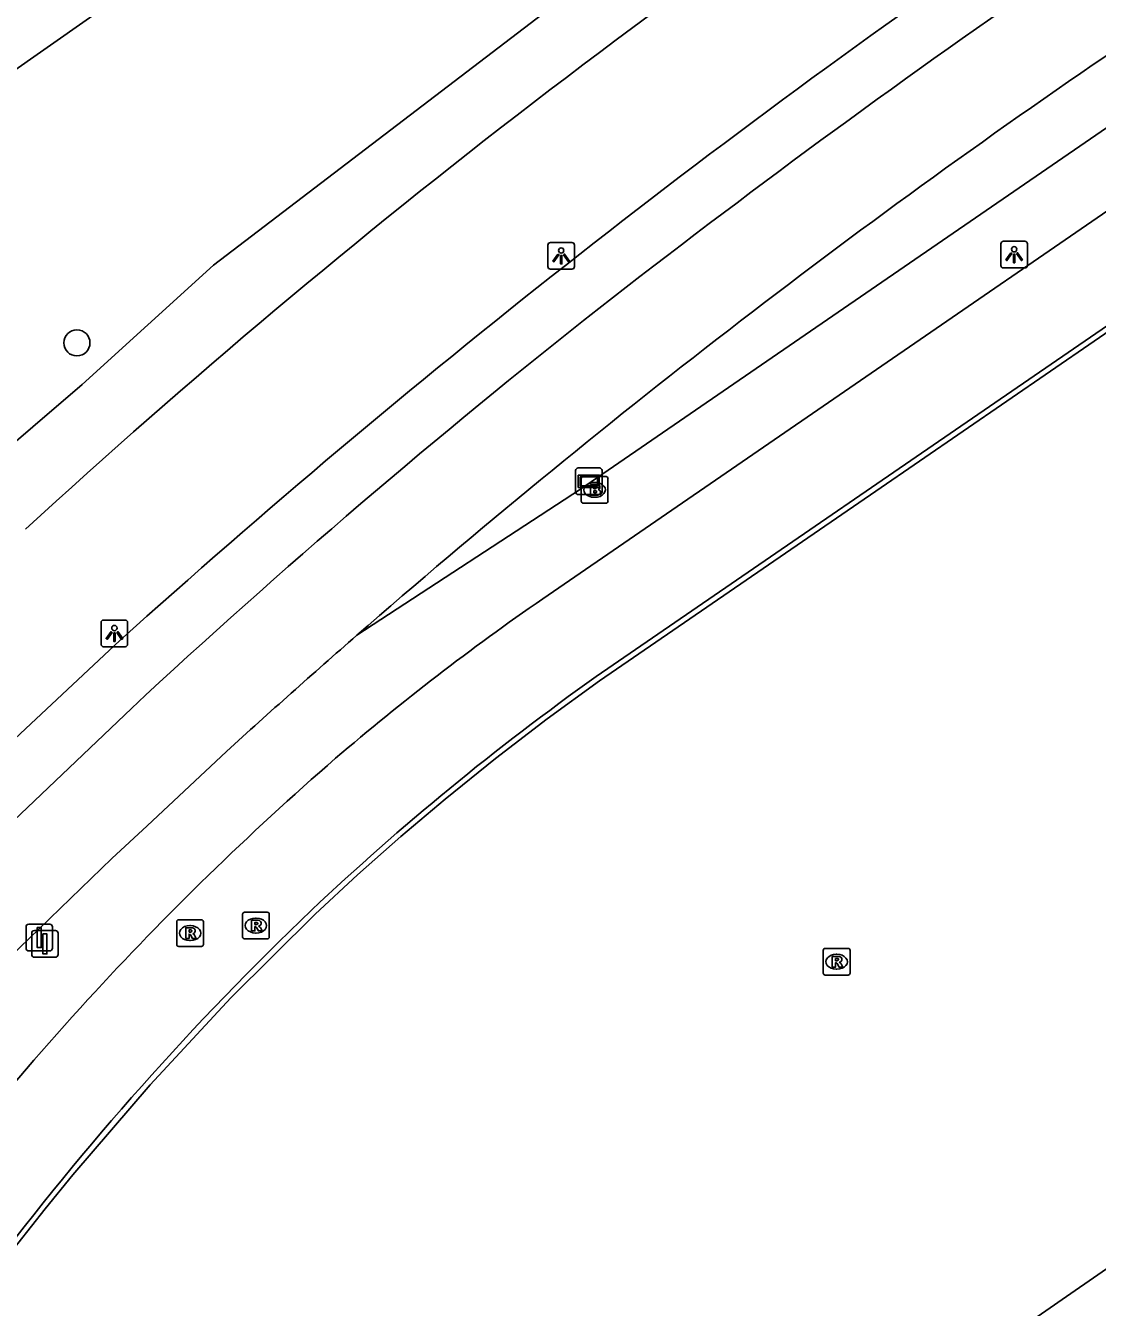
# Model space of a CAD drawing. Extents: x 155018 to 156648, y 383980 to 385733.
# Drawn here: x 155745.56 to 155785.72, y 384517.06 to 384565.1 of the extents above; entities that cross this region are included whole.
import ezdxf

# ---------------------------------------------------------------- set-up
doc = ezdxf.new("R2010")
doc.units = 0
for name, color, linetype in [('IMGEO_Afsluitpaal', 7, 'Continuous'), ('IMGEO_Berm_groen', 7, 'Continuous'), ('IMGEO_Boom', 7, 'Continuous'), ('IMGEO_Brandkraan', 7, 'Continuous'), ('IMGEO_Fietspad_gesloten', 7, 'Continuous'), ('IMGEO_Groenvoorziening', 7, 'Continuous'), ('IMGEO_Lichtpunt', 7, 'Continuous'), ('IMGEO_Lijnafwatering', 7, 'Continuous'), ('IMGEO_Pand', 7, 'Continuous'), ('IMGEO_Rijbaan_lokaal_gesloten', 7, 'Continuous'), ('IMGEO_Rioolput', 7, 'Continuous'), ('IMGEO_Verkeersbordpaal', 7, 'Continuous'), ('IMGEO_Verklikker', 7, 'Continuous'), ('IMGEO_Voetpad_gesloten', 7, 'Continuous'), ('IMGEO_Waterloop', 7, 'Continuous')]:
    doc.layers.add(name, color=color, linetype=linetype)

msp = doc.modelspace()

# ---------------------------------------------------------------- linework, layer by layer
at = {"layer": 'IMGEO_Afsluitpaal'}
for p, q in [((155745.672, 384531.422), (155746.462, 384531.422)), ((155746.462, 384531.422), (155745.672, 384531.422)), ((155745.572, 384530.522), (155745.572, 384531.322)), ((155745.572, 384531.322), (155745.572, 384530.522)), ((155746.562, 384531.322), (155746.562, 384530.522)), ((155746.562, 384530.522), (155746.562, 384531.322)), ((155746.462, 384530.422), (155745.672, 384530.422)), ((155745.672, 384530.422), (155746.462, 384530.422))]:
    msp.add_line(p, q, dxfattribs=at)
msp.add_lwpolyline([(155745.992, 384531.297), (155746.142, 384531.297), (155746.142, 384530.547), (155745.992, 384530.547), (155745.992, 384531.297)], dxfattribs=at)
for centre, start, end in [((155745.672, 384531.322), 90, 180), ((155745.672, 384531.322), 90, 180), ((155746.462, 384531.322), 0, 90), ((155746.462, 384531.322), 360, 90), ((155745.672, 384530.522), 180, 270), ((155745.672, 384530.522), 180, 270), ((155746.462, 384530.522), 270, 0), ((155746.462, 384530.522), 270, 0)]:
    msp.add_arc(centre, 0.1, start, end, dxfattribs=at)
at = {"layer": 'IMGEO_Berm_groen'}
msp.add_lwpolyline([(155902.301, 384641.367), (155856.161, 384609.448), (155766.354, 384547.73), (155757.969, 384542.25)], dxfattribs=at)
at = {"layer": 'IMGEO_Boom'}
msp.add_circle((155747.48, 384553.211), 0.489, dxfattribs=at)
at = {"layer": 'IMGEO_Brandkraan'}
for p, q in [((155766.38, 384547.276), (155766.38, 384548.128)), ((155766.455, 384548.202), (155767.307, 384548.202)), ((155766.868, 384547.982), (155766.893, 384547.982)), ((155767.381, 384548.128), (155767.381, 384547.276)), ((155766.891, 384547.422), (155766.866, 384547.422)), ((155767.307, 384547.202), (155766.455, 384547.202))]:
    msp.add_line(p, q, dxfattribs=at)
for points in [[(155766.38, 384547.276), (155766.38, 384548.128)], [(155766.455, 384548.202), (155767.307, 384548.202)], [(155766.728, 384547.902), (155766.728, 384547.502), (155766.941, 384547.502)], [(155766.959, 384547.902), (155766.728, 384547.902)], [(155766.907, 384547.821), (155766.853, 384547.821), (155766.853, 384547.745)], [(155766.853, 384547.745), (155766.906, 384547.745)], [(155767.381, 384548.128), (155767.381, 384547.276)], [(155766.915, 384547.669), (155766.853, 384547.669), (155766.853, 384547.588)], [(155766.853, 384547.588), (155766.915, 384547.588)], [(155767.307, 384547.202), (155766.455, 384547.202)]]:
    msp.add_lwpolyline(points, dxfattribs=at)
for centre, radius, start, end in [((155766.457, 384548.126), 0.0765, 91.552, 178.448), ((155766.457, 384548.126), 0.0765, 91.552, 178.448), ((155766.908, 384547.783), 0.0379, 267.8285, 90.9355), ((155766.963, 384547.757), 0.145, 59.4692, 91.5367), ((155766.988, 384547.804), 0.0922, 285.5137, 58.1501), ((155767.305, 384548.126), 0.0765, 1.552, 88.448), ((155767.305, 384548.126), 0.0765, 1.552, 88.448), ((155766.457, 384547.278), 0.0765, 181.552, 268.448), ((155766.457, 384547.278), 0.0765, 181.552, 268.448), ((155766.916, 384547.628), 0.0404, 269.8759, 90.5077), ((155766.947, 384547.753), 0.251, 268.6676, 293.5347), ((155766.993, 384547.612), 0.105, 301.3115, 78.989), ((155767.305, 384547.278), 0.0765, 271.552, 358.448), ((155767.305, 384547.278), 0.0765, 271.552, 358.448)]:
    msp.add_arc(centre, radius, start, end, dxfattribs=at)
for centre, major_axis, ratio, start_param, end_param in [((155766.867, 384547.702), (-0.387, 0.002), 0.722429, 4.712389, 7.853982), ((155766.892, 384547.702), (-0.39, 0.002), 0.717154, 1.570796, 4.712389)]:
    msp.add_ellipse(centre, major_axis=major_axis, ratio=ratio, start_param=start_param, end_param=end_param, dxfattribs=at)
at = {"layer": 'IMGEO_Fietspad_gesloten'}
for points in [[(155712.332, 384503.565), (155741.723, 384532.082), (155749.522, 384539.511)], [(155725.068, 384510.986), (155731.029, 384516.74), (155745.687, 384530.89), (155748.791, 384533.887), (155750.106, 384535.114), (155753.081, 384537.891)]]:
    msp.add_lwpolyline(points, dxfattribs=at)
for centre, radius, start, end in [((155988.397, 384270.94), 359.73, 124.65021, 127.97836), ((155956.248, 384314.976), 301.609, 124.25071, 131.10221), ((155938.542, 384336.334), 277.506, 128.17328, 132.93277), ((155953.087, 384318.532), 296.852, 131.09375, 132.35787)]:
    msp.add_arc(centre, radius, start, end, dxfattribs=at)
at = {"layer": 'IMGEO_Groenvoorziening'}
msp.add_arc((155937.727, 384336.816), 284.226, 122.51693, 132.54048, dxfattribs=at)
at = {"layer": 'IMGEO_Lichtpunt'}
for p, q in [((155765.129, 384556.876), (155765.129, 384556.069)), ((155765.129, 384556.876), (155765.129, 384556.069)), ((155766.031, 384556.971), (155765.223, 384556.971)), ((155766.031, 384556.971), (155765.223, 384556.971)), ((155766.125, 384556.069), (155766.125, 384556.876)), ((155766.125, 384556.069), (155766.125, 384556.876)), ((155782.103, 384556.923), (155782.103, 384556.116)), ((155782.103, 384556.923), (155782.103, 384556.116)), ((155783.005, 384557.018), (155782.197, 384557.018)), ((155783.005, 384557.018), (155782.197, 384557.018)), ((155783.099, 384556.116), (155783.099, 384556.923)), ((155783.099, 384556.116), (155783.099, 384556.923)), ((155765.223, 384555.975), (155766.031, 384555.975)), ((155765.223, 384555.975), (155766.031, 384555.975)), ((155782.197, 384556.022), (155783.005, 384556.022)), ((155782.197, 384556.022), (155783.005, 384556.022)), ((155748.384, 384542.725), (155748.384, 384541.918)), ((155748.384, 384542.725), (155748.384, 384541.918)), ((155749.286, 384542.82), (155748.478, 384542.82)), ((155749.286, 384542.82), (155748.478, 384542.82)), ((155749.38, 384541.918), (155749.38, 384542.725)), ((155749.38, 384541.918), (155749.38, 384542.725)), ((155748.478, 384541.824), (155749.286, 384541.824)), ((155748.478, 384541.824), (155749.286, 384541.824))]:
    msp.add_line(p, q, dxfattribs=at)
for points in [[(155765.503, 384556.54), (155765.542, 384556.512), (155765.354, 384556.25), (155765.316, 384556.277), (155765.503, 384556.54)], [(155765.605, 384556.492), (155765.652, 384556.492), (155765.652, 384556.17), (155765.605, 384556.17), (155765.605, 384556.492)], [(155765.715, 384556.512), (155765.753, 384556.539), (155765.94, 384556.277), (155765.901, 384556.249), (155765.715, 384556.512)], [(155782.477, 384556.587), (155782.516, 384556.559), (155782.328, 384556.297), (155782.29, 384556.324), (155782.477, 384556.587)], [(155782.579, 384556.539), (155782.626, 384556.539), (155782.626, 384556.217), (155782.579, 384556.217), (155782.579, 384556.539)], [(155782.689, 384556.559), (155782.727, 384556.586), (155782.914, 384556.324), (155782.875, 384556.296), (155782.689, 384556.559)], [(155748.758, 384542.389), (155748.797, 384542.361), (155748.609, 384542.099), (155748.571, 384542.126), (155748.758, 384542.389)], [(155748.86, 384542.341), (155748.907, 384542.341), (155748.907, 384542.019), (155748.86, 384542.019), (155748.86, 384542.341)], [(155748.97, 384542.361), (155749.008, 384542.388), (155749.195, 384542.126), (155749.156, 384542.098), (155748.97, 384542.361)]]:
    msp.add_lwpolyline(points, dxfattribs=at)
for centre in [(155765.628, 384556.674), (155782.602, 384556.721), (155748.883, 384542.523)]:
    msp.add_circle(centre, 0.0994, dxfattribs=at)
for centre, start, end in [((155765.223, 384556.876), 90, 180), ((155765.223, 384556.876), 90, 180), ((155766.031, 384556.876), 0, 90), ((155766.031, 384556.876), 0, 90), ((155782.197, 384556.923), 90, 180), ((155782.197, 384556.923), 90, 180), ((155783.005, 384556.923), 0, 90), ((155783.005, 384556.923), 0, 90), ((155765.223, 384556.069), 180, 270), ((155765.223, 384556.069), 180, 270), ((155766.031, 384556.069), 270, 0), ((155766.031, 384556.069), 270, 360), ((155782.197, 384556.116), 180, 270), ((155782.197, 384556.116), 180, 270), ((155783.005, 384556.116), 270, 0), ((155783.005, 384556.116), 270, 360), ((155748.478, 384542.725), 90, 180), ((155748.478, 384542.725), 90, 180), ((155749.286, 384542.725), 0, 90), ((155749.286, 384542.725), 0, 90), ((155748.478, 384541.918), 180, 270), ((155748.478, 384541.918), 180, 270), ((155749.286, 384541.918), 270, 0), ((155749.286, 384541.918), 270, 360)]:
    msp.add_arc(centre, 0.0946, start, end, dxfattribs=at)
at = {"layer": 'IMGEO_Lijnafwatering'}
for points in [[(155793.779, 384558.892), (155777.415, 384547.655)], [(155777.415, 384547.655), (155767.064, 384540.548), (155765.099, 384539.116), (155763.17, 384537.635), (155761.278, 384536.109)], [(155761.278, 384536.109), (155759.623, 384534.708), (155757.998, 384533.272), (155756.406, 384531.801), (155753.25, 384528.666), (155750.222, 384525.407), (155747.327, 384522.029)], [(155747.327, 384522.029), (155746.289, 384520.748), (155745.27, 384519.452), (155744.27, 384518.14), (155741.362, 384514.113), (155738.652, 384509.951), (155736.146, 384505.661)]]:
    msp.add_lwpolyline(points, dxfattribs=at)
at = {"layer": 'IMGEO_Pand'}
msp.add_lwpolyline([(155973.215, 384613.511), (155972.217, 384618.987), (155969.744, 384623.74), (155965.641, 384627.693), (155960.697, 384630.244), (155955.291, 384631.292), (155949.704, 384630.566), (155944.734, 384628.249), (155784.56, 384517.463), (155780.361, 384514.559)], dxfattribs=at)
at = {"layer": 'IMGEO_Rijbaan_lokaal_gesloten'}
for points in [[(155766.943, 384540.708), (155933.66, 384655.185)], [(155764.935, 384543.617), (155903.797, 384639.084)]]:
    msp.add_lwpolyline(points, dxfattribs=at)
for centre, radius, start, end in [((155817.969, 384466.701), 93.427, 124.58642, 130.59499), ((155824.33, 384459.915), 99.1, 125.38629, 133.37701), ((155831.622, 384451.966), 113.503, 130.98835, 137.53668), ((155833.068, 384451.473), 111.238, 133.66183, 143.10125), ((155831.529, 384452.07), 113.364, 137.54351, 144.56312)]:
    msp.add_arc(centre, radius, start, end, dxfattribs=at)
at = {"layer": 'IMGEO_Rioolput'}
for p, q in [((155751.219, 384530.662), (155751.219, 384531.514)), ((155751.294, 384531.588), (155752.146, 384531.588)), ((155752.22, 384531.514), (155752.22, 384530.662)), ((155753.688, 384530.945), (155753.688, 384531.797)), ((155753.763, 384531.871), (155754.615, 384531.871)), ((155754.176, 384531.651), (155754.201, 384531.651)), ((155754.689, 384531.797), (155754.689, 384530.945)), ((155751.707, 384531.368), (155751.732, 384531.368)), ((155754.199, 384531.091), (155754.174, 384531.091)), ((155752.146, 384530.588), (155751.294, 384530.588)), ((155751.73, 384530.808), (155751.705, 384530.808)), ((155754.615, 384530.871), (155753.763, 384530.871)), ((155775.524, 384530.516), (155776.376, 384530.516)), ((155775.449, 384529.59), (155775.449, 384530.442)), ((155775.937, 384530.296), (155775.962, 384530.296)), ((155776.45, 384530.442), (155776.45, 384529.59)), ((155776.376, 384529.516), (155775.524, 384529.516)), ((155775.96, 384529.736), (155775.935, 384529.736))]:
    msp.add_line(p, q, dxfattribs=at)
for points in [[(155751.219, 384530.662), (155751.219, 384531.514)], [(155751.294, 384531.588), (155752.146, 384531.588)], [(155752.22, 384531.514), (155752.22, 384530.662)], [(155753.688, 384530.945), (155753.688, 384531.797)], [(155753.763, 384531.871), (155754.615, 384531.871)], [(155754.277, 384531.569), (155754.025, 384531.571), (155754.025, 384531.171)], [(155754.203, 384531.49), (155754.149, 384531.49), (155754.149, 384531.409)], [(155754.689, 384531.797), (155754.689, 384530.945)], [(155751.808, 384531.286), (155751.556, 384531.288), (155751.556, 384530.888)], [(155751.556, 384530.888), (155751.68, 384530.888), (155751.68, 384531.05), (155751.691, 384531.05)], [(155751.734, 384531.207), (155751.68, 384531.207), (155751.68, 384531.126)], [(155751.68, 384531.126), (155751.732, 384531.126)], [(155751.738, 384531.021), (155751.809, 384530.888), (155751.949, 384530.888), (155751.884, 384531.014)], [(155754.025, 384531.171), (155754.149, 384531.171), (155754.149, 384531.333), (155754.16, 384531.333)], [(155754.149, 384531.409), (155754.201, 384531.409)], [(155754.207, 384531.304), (155754.278, 384531.171), (155754.418, 384531.171), (155754.353, 384531.297)], [(155752.146, 384530.588), (155751.294, 384530.588)], [(155754.615, 384530.871), (155753.763, 384530.871)], [(155775.524, 384530.516), (155776.376, 384530.516)], [(155775.449, 384529.59), (155775.449, 384530.442)], [(155776.038, 384530.214), (155775.786, 384530.216), (155775.786, 384529.816)], [(155775.786, 384529.816), (155775.91, 384529.816), (155775.91, 384529.978), (155775.921, 384529.978)], [(155775.964, 384530.135), (155775.91, 384530.135), (155775.91, 384530.054)], [(155775.91, 384530.054), (155775.962, 384530.054)], [(155776.45, 384530.442), (155776.45, 384529.59)], [(155776.376, 384529.516), (155775.524, 384529.516)], [(155775.968, 384529.949), (155776.039, 384529.816), (155776.179, 384529.816), (155776.114, 384529.942)]]:
    msp.add_lwpolyline(points, dxfattribs=at)
for centre, radius, start, end in [((155751.296, 384531.512), 0.0765, 91.552, 178.448), ((155751.296, 384531.512), 0.0765, 91.552, 178.448), ((155752.144, 384531.512), 0.0765, 1.552, 88.448), ((155752.144, 384531.512), 0.0765, 1.552, 88.448), ((155753.765, 384531.795), 0.0765, 91.552, 178.448), ((155753.765, 384531.795), 0.0765, 91.552, 178.448), ((155754.185, 384531.598), 0.19, 274.7715, 282.9687), ((155754.209, 384531.394), 0.0964, 77.0061, 93.1865), ((155754.223, 384531.451), 0.0378, 276.6634, 79.6772), ((155754.276, 384531.459), 0.109, 350.3612, 89.416), ((155754.274, 384531.459), 0.112, 277.5842, 350.9817), ((155754.613, 384531.795), 0.0765, 1.552, 88.448), ((155754.613, 384531.795), 0.0765, 1.552, 88.448), ((155751.69, 384530.997), 0.0533, 26.0293, 88.6989), ((155751.716, 384531.315), 0.19, 274.7715, 282.9687), ((155751.74, 384531.111), 0.0964, 77.0061, 93.1865), ((155751.754, 384531.168), 0.0378, 276.6634, 79.6772), ((155751.807, 384531.176), 0.109, 350.3612, 89.416), ((155751.805, 384531.176), 0.112, 277.5842, 350.9817), ((155751.789, 384530.961), 0.108, 29.5134, 73.7905), ((155753.765, 384530.947), 0.0765, 181.552, 268.448), ((155753.765, 384530.947), 0.0765, 181.552, 268.448), ((155754.159, 384531.28), 0.0533, 26.0293, 88.6989), ((155754.258, 384531.244), 0.108, 29.5134, 73.7905), ((155754.613, 384530.947), 0.0765, 271.552, 358.448), ((155754.613, 384530.947), 0.0765, 271.552, 358.448), ((155751.296, 384530.664), 0.0765, 181.552, 268.448), ((155751.296, 384530.664), 0.0765, 181.552, 268.448), ((155752.144, 384530.664), 0.0765, 271.552, 358.448), ((155752.144, 384530.664), 0.0765, 271.552, 358.448), ((155775.526, 384530.44), 0.0765, 91.552, 178.448), ((155775.526, 384530.44), 0.0765, 91.552, 178.448), ((155776.374, 384530.44), 0.0765, 1.552, 88.448), ((155776.374, 384530.44), 0.0765, 1.552, 88.448), ((155775.92, 384529.925), 0.0533, 26.0293, 88.6989), ((155775.946, 384530.243), 0.19, 274.7715, 282.9687), ((155775.97, 384530.039), 0.0964, 77.0061, 93.1865), ((155775.984, 384530.096), 0.0378, 276.6634, 79.6772), ((155776.037, 384530.104), 0.109, 350.3612, 89.416), ((155776.035, 384530.104), 0.112, 277.5842, 350.9817), ((155776.019, 384529.889), 0.108, 29.5134, 73.7905), ((155775.526, 384529.592), 0.0765, 181.552, 268.448), ((155775.526, 384529.592), 0.0765, 181.552, 268.448), ((155776.374, 384529.592), 0.0765, 271.552, 358.448), ((155776.374, 384529.592), 0.0765, 271.552, 358.448)]:
    msp.add_arc(centre, radius, start, end, dxfattribs=at)
for centre, major_axis, ratio, start_param, end_param in [((155754.175, 384531.371), (-0.387, 0.002), 0.722429, 4.712389, 7.853982), ((155754.2, 384531.371), (-0.39, 0.002), 0.717154, 1.570796, 4.712389), ((155751.706, 384531.088), (-0.387, 0.002), 0.722429, 4.712389, 7.853982), ((155751.731, 384531.088), (-0.39, 0.002), 0.717154, 1.570796, 4.712389), ((155775.936, 384530.016), (-0.387, 0.002), 0.722429, 4.712389, 7.853982), ((155775.961, 384530.016), (-0.39, 0.002), 0.717154, 1.570796, 4.712389)]:
    msp.add_ellipse(centre, major_axis=major_axis, ratio=ratio, start_param=start_param, end_param=end_param, dxfattribs=at)
at = {"layer": 'IMGEO_Verkeersbordpaal'}
for p, q in [((155745.784, 384530.284), (155745.784, 384531.084)), ((155745.784, 384531.084), (155745.784, 384530.284)), ((155745.884, 384531.184), (155746.674, 384531.184)), ((155746.674, 384531.184), (155745.884, 384531.184)), ((155746.774, 384531.084), (155746.774, 384530.284)), ((155746.774, 384530.284), (155746.774, 384531.084)), ((155746.674, 384530.184), (155745.884, 384530.184)), ((155745.884, 384530.184), (155746.674, 384530.184))]:
    msp.add_line(p, q, dxfattribs=at)
msp.add_lwpolyline([(155746.204, 384531.059), (155746.354, 384531.059), (155746.354, 384530.309), (155746.204, 384530.309), (155746.204, 384531.059)], dxfattribs=at)
for centre, start, end in [((155745.884, 384531.084), 90, 180), ((155745.884, 384531.084), 90, 180), ((155746.674, 384531.084), 0, 90), ((155746.674, 384531.084), 360, 90), ((155745.884, 384530.284), 180, 270), ((155745.884, 384530.284), 180, 270), ((155746.674, 384530.284), 270, 0), ((155746.674, 384530.284), 270, 0)]:
    msp.add_arc(centre, 0.1, start, end, dxfattribs=at)
at = {"layer": 'IMGEO_Verklikker'}
for p, q in [((155766.167, 384547.624), (155766.167, 384548.424)), ((155766.167, 384548.424), (155766.167, 384547.624)), ((155766.267, 384548.524), (155767.057, 384548.524)), ((155767.057, 384548.524), (155766.267, 384548.524)), ((155767.157, 384548.424), (155767.157, 384547.624)), ((155767.157, 384547.624), (155767.157, 384548.424)), ((155767.057, 384547.524), (155766.267, 384547.524)), ((155766.267, 384547.524), (155767.057, 384547.524))]:
    msp.add_line(p, q, dxfattribs=at)
for points in [[(155766.268, 384548.256), (155767.056, 384548.256), (155767.056, 384547.792), (155766.268, 384547.792), (155766.268, 384548.256)], [(155766.333, 384548.191), (155766.333, 384547.857), (155766.991, 384547.857), (155766.991, 384548.191), (155766.333, 384548.191)]]:
    msp.add_lwpolyline(points, dxfattribs=at)
for centre, start, end in [((155766.267, 384548.424), 90, 180), ((155766.267, 384548.424), 90, 180), ((155767.057, 384548.424), 0, 90), ((155767.057, 384548.424), 360, 90), ((155766.267, 384547.624), 180, 270), ((155766.267, 384547.624), 180, 270), ((155767.057, 384547.624), 270, 0), ((155767.057, 384547.624), 270, 0)]:
    msp.add_arc(centre, 0.1, start, end, dxfattribs=at)
at = {"layer": 'IMGEO_Voetpad_gesloten'}
msp.add_lwpolyline([(155740.504, 384533.963), (155742.011, 384535.429), (155749.086, 384542.05)], dxfattribs=at)
msp.add_arc((155968.305, 384298.741), 327.501, 124.37761, 132.01854, dxfattribs=at)
at = {"layer": 'IMGEO_Waterloop'}
msp.add_lwpolyline([(155761.147, 384574.65), (155743.052, 384561.974), (155736.137, 384558.152), (155729.546, 384553.33), (155731.622, 384549.808), (155734.04, 384547.829), (155734.422, 384547.424), (155738.328, 384543.645), (155747.674, 384551.657), (155752.602, 384556.128), (155765.89, 384566.283)], dxfattribs=at)

doc.saveas('drawing.dxf')
